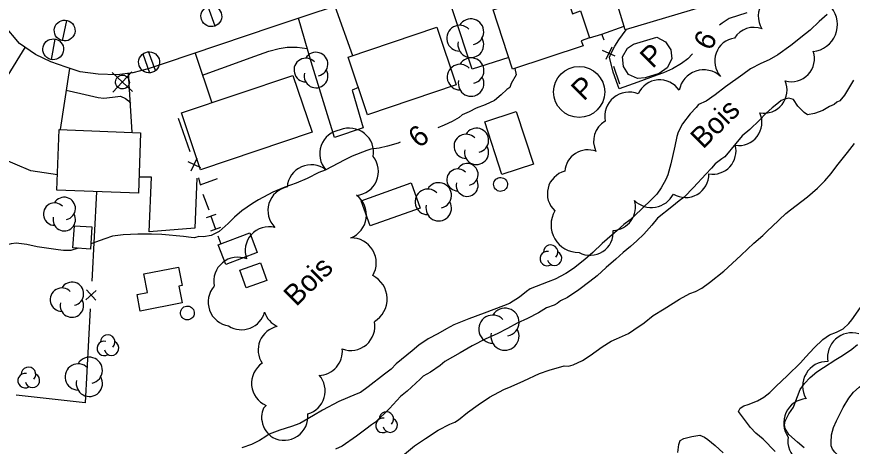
# Model space of a CAD drawing. Extents: x 381879 to 384696, y 5564785 to 5567594.
# Drawn here: x 383956.9 to 384077.4, y 5566450.9 to 5566512.9 of the extents above; entities that cross this region are included whole.
import ezdxf

# ---------------------------------------------------------------- set-up
doc = ezdxf.new("R2010")
doc.units = 0
for name, color, linetype in [('Niveau 19', 7, 'Continuous'), ('Niveau 2', 7, 'Continuous'), ('Niveau 21', 7, 'Continuous'), ('Niveau 31', 7, 'Continuous'), ('Niveau 36', 7, 'Continuous'), ('Niveau 37', 7, 'Continuous'), ('Niveau 38', 7, 'Continuous'), ('Niveau 4', 7, 'Continuous'), ('Niveau 44', 7, 'Continuous')]:
    doc.layers.add(name, color=color, linetype=linetype)

msp = doc.modelspace()

# ---------------------------------------------------------------- linework, layer by layer
at = {"layer": 'Niveau 19'}
for points in [[(384027.82, 5566507.07), (384022.54, 5566505.35), (384019.85, 5566513.5), (384017.91, 5566519.55)], [(384002.75, 5566514.47), (384005.29, 5566507.33)], [(384006.13, 5566502.7), (384005.24, 5566502.35), (384006.84, 5566496.89), (384002.67, 5566495.5), (383999.33, 5566506.42), (383997.5, 5566512.71)], [(383951.44, 5566497.77), (383958.07, 5566508.51)], [(383982.6, 5566507.7), (383984.98, 5566500.52)], [(383964.5, 5566505.49), (383963.11, 5566496.64)], [(383973.53, 5566496.25), (383972.99, 5566504.78)], [(383962.74, 5566490.11), (383958.88, 5566490.71), (383954.32, 5566492.61), (383951.47, 5566487.51), (383947.4, 5566489.64)], [(383982.84, 5566489.64), (383982.53, 5566482.4), (383975.99, 5566481.89), (383976.28, 5566489.77), (383974.51, 5566489.79)]]:
    msp.add_lwpolyline(points, dxfattribs=at)
at = {"layer": 'Niveau 2'}
for points in [[(384062.16, 5566513.5), (384059.6, 5566512.68), (384058.57, 5566512.01), (384058.21, 5566511.74)], [(384073.74, 5566513.25), (384072.59, 5566512.26), (384071.27, 5566510.99), (384070.6, 5566510.47), (384068.49, 5566508.8), (384066.63, 5566507.42), (384065.37, 5566506.71), (384064.18, 5566506.19), (384062.7, 5566505.4), (384061.56, 5566504.62), (384059.06, 5566502.82), (384057.59, 5566501.67), (384056.3, 5566500.77), (384055.2, 5566500.27), (384054.85, 5566499.84), (384053.97, 5566498.92), (384052.85, 5566497.49), (384052.24, 5566496.29), (384052.06, 5566495.63), (384051.76, 5566494.24), (384051.17, 5566491.69), (384050.75, 5566490.11), (384050.45, 5566489.42), (384049.81, 5566488.26), (384049.17, 5566487.32), (384048.57, 5566486.68), (384046.93, 5566485.1), (384045.31, 5566483.64), (384044.4, 5566482.95), (384043.43, 5566482.1), (384041.3, 5566480.18), (384039.95, 5566478.9), (384038.78, 5566477.9), (384037.15, 5566476.6), (384036.06, 5566475.87), (384034.52, 5566475.05), (384033.51, 5566474.68), (384030.93, 5566473.64), (384030.4, 5566473.28), (384029.35, 5566472.47), (384027.92, 5566471.56), (384027.08, 5566471.22), (384024.27, 5566470.13), (384022.05, 5566469.32), (384019.92, 5566468.44), (384018.82, 5566467.89), (384017.57, 5566467.14), (384016.22, 5566466.45), (384014.87, 5566465.54), (384013.87, 5566464.72), (384011.6, 5566462.83), (384010.84, 5566462.05), (384009.89, 5566461.32), (384007.56, 5566459.49), (384006.42, 5566458.69), (384005.83, 5566458.44), (384003.31, 5566457.37), (384000.96, 5566456.15), (383999.65, 5566455.36), (383997.69, 5566454.22), (383996.51, 5566453.77), (383994.83, 5566453.24), (383993.27, 5566452.67), (383992.81, 5566452.34), (383991.87, 5566451.78), (383990.7, 5566451.19), (383989.35, 5566450.69)], [(384054.31, 5566507.59), (384053.62, 5566506.84), (384052.73, 5566506.2), (384051.41, 5566505.42), (384050.15, 5566504.85), (384049.17, 5566504.5), (384046.45, 5566503.51), (384043.76, 5566502.53), (384043.55, 5566503.05), (384042.86, 5566504.95), (384042.33, 5566507.11), (384042.57, 5566507.67), (384043.13, 5566508.71), (384043.71, 5566509.62), (384044.75, 5566511.07)], [(383983.66, 5566504.52), (383985.12, 5566505.05), (383987.51, 5566505.91), (383990.55, 5566507.02), (383993.22, 5566507.99), (383994.73, 5566508.37), (383995.85, 5566508.55), (383997.32, 5566508.55), (383998.76, 5566508.36)], [(384028.7, 5566505.48), (384028.89, 5566504.56)], [(384077.55, 5566503.8), (384076.23, 5566501.63), (384075.57, 5566500.82), (384075.12, 5566500.59), (384074.73, 5566500.26), (384074.06, 5566499.97), (384073.1, 5566499.41), (384071.92, 5566498.96), (384070.91, 5566498.76), (384070.44, 5566499.12), (384069.51, 5566500.02), (384068.9, 5566501.01), (384068.21, 5566501.16), (384067.64, 5566501.06), (384067.12, 5566500.87), (384066.71, 5566500.49), (384065.78, 5566499.81), (384064.87, 5566498.97), (384063.98, 5566498.03), (384062.56, 5566496.68), (384061.49, 5566495.76), (384060.55, 5566494.65), (384058.97, 5566492.73), (384058.52, 5566492.44), (384057.6, 5566491.7), (384057.07, 5566491.06), (384056.23, 5566490.21), (384054.47, 5566488.27), (384053.12, 5566486.88), (384052.38, 5566486.35), (384051.32, 5566485.5), (384049.27, 5566483.84), (384048.45, 5566482.86), (384047.3, 5566481.57), (384046.31, 5566480.57), (384045.39, 5566479.75), (384044.33, 5566478.92), (384043.28, 5566477.96), (384041.87, 5566476.74), (384040.56, 5566475.54), (384039.5, 5566474.71), (384037.9, 5566473.51), (384036.28, 5566472.39), (384035.28, 5566471.92), (384034.82, 5566471.56), (384034.35, 5566471.32), (384033.28, 5566470.91), (384032.1, 5566470.19), (384030.54, 5566469.38), (384029.03, 5566468.68), (384027.65, 5566467.91), (384026.14, 5566467.16), (384024.49, 5566466.42), (384022.55, 5566465.43), (384020.81, 5566464.42), (384018.62, 5566463.15), (384017.92, 5566462.6), (384016.52, 5566461.64), (384015.48, 5566461.07), (384015.04, 5566460.63), (384013.16, 5566458.89), (384012.2, 5566458.13), (384011.7, 5566457.54), (384010.6, 5566456.4), (384008.58, 5566454.41), (384008.03, 5566454.04), (384007.21, 5566453.38), (384005.87, 5566452.38), (384003.82, 5566450.93), (384002.85, 5566450.51)], [(384028.89, 5566504.56), (384028.19, 5566503.31), (384027.98, 5566502.72), (384027.53, 5566502.45), (384026.73, 5566501.67), (384025.74, 5566500.87), (384024.4, 5566500.23), (384023.12, 5566499.76), (384022.12, 5566499.19), (384021.1, 5566498.77), (384020.65, 5566498.37), (384019.65, 5566497.8), (384018.51, 5566497.28), (384017.57, 5566496.88)], [(383964, 5566502.34), (383966.11, 5566501.85), (383968.6, 5566501.27), (383969.41, 5566501.2), (383970.69, 5566501.32), (383971.82, 5566501.48), (383972.56, 5566501.15), (383972.99, 5566500.78), (383973.26, 5566500.44)], [(384012.14, 5566494.81), (384011.87, 5566494.71), (384010.32, 5566494.23), (384009.11, 5566493.98), (384007.93, 5566493.83), (384007.36, 5566493.64), (384005.24, 5566492.81), (384004.2, 5566492.28), (384001.36, 5566490.8), (384000.45, 5566490.43), (383998.75, 5566489.59), (383997.16, 5566488.93), (383995.53, 5566488.34), (383993.79, 5566487.6), (383991.74, 5566486.51), (383990.88, 5566485.96), (383989.34, 5566484.91), (383988.27, 5566483.99), (383987.37, 5566483.09), (383986.04, 5566481.95), (383984.91, 5566481.36), (383983.8, 5566481.15), (383983.14, 5566481.19), (383982.5, 5566481.02), (383982, 5566481.05), (383980.91, 5566481.19), (383977.79, 5566481.5), (383976.31, 5566481.55), (383974.34, 5566481.56), (383972.21, 5566481.47), (383970.66, 5566481.27), (383969.56, 5566480.86), (383967.54, 5566480.13)], [(383965.73, 5566479.52), (383964.65, 5566479.2), (383963.63, 5566479.19), (383962.85, 5566479.29), (383959.82, 5566479.7), (383958.32, 5566480.05), (383956.77, 5566480.25), (383956.07, 5566480.13), (383954.94, 5566479.86), (383953.92, 5566479.49), (383952.74, 5566479.3), (383951.48, 5566479.01), (383950.39, 5566478.61), (383948.95, 5566478.36)], [(384070.44, 5566450.71), (384069.46, 5566451.52), (384068.19, 5566452.64), (384067.66, 5566453.5), (384067.56, 5566454.02), (384067.68, 5566454.57), (384068.21, 5566455.61), (384068.9, 5566456.59), (384069.08, 5566457.12), (384069.83, 5566459.14), (384070.48, 5566459.99), (384071.28, 5566460.87), (384072.22, 5566461.66), (384073.21, 5566462.29), (384074.96, 5566463.46), (384075.93, 5566464.02), (384077.28, 5566464.94), (384078.11, 5566465.6)], [(384076.05, 5566456.52), (384076.86, 5566457.89), (384077.53, 5566458.73), (384078.34, 5566459.46), (384079.28, 5566460.13), (384079.66, 5566460.53), (384080.31, 5566461.46), (384081.62, 5566463.05)], [(384077.69, 5566446.87), (384076.55, 5566447.9), (384076.29, 5566448.38), (384075.68, 5566449.28), (384074.86, 5566450.08), (384074.51, 5566450.51), (384074.33, 5566450.98), (384074.3, 5566451.49), (384074.35, 5566452.56), (384074.66, 5566453.64), (384075.1, 5566454.62), (384076.05, 5566456.52)]]:
    msp.add_lwpolyline(points, dxfattribs=at)
at = {"layer": 'Niveau 21'}
msp.add_lwpolyline([(384069.18, 5566553.2), (384061.14, 5566541.54), (384056.39, 5566535.36), (384053.09, 5566532.56), (384050.62, 5566530.94), (384045.04, 5566528.42), (384021.16, 5566520.64), (383993.82, 5566511.48), (383978.28, 5566506.25), (383975.83, 5566505.42), (383973.59, 5566504.86), (383971.33, 5566504.57), (383968.63, 5566504.67), (383966.03, 5566504.98), (383964.02, 5566505.65), (383961.77, 5566506.45), (383959.56, 5566507.5), (383957.25, 5566509.06), (383955.03, 5566511.77)], dxfattribs=at)
at = {"layer": 'Niveau 31'}
for points in [[(384041.91, 5566519.94), (384057.11, 5566524.53), (384059.81, 5566515.63), (384044.6, 5566511.03)], [(384038.53, 5566508.72), (384028.38, 5566505.37), (384025.55, 5566513.93), (384035.7, 5566517.28), (384036.99, 5566513.38), (384038.17, 5566513.78), (384039.46, 5566509.87), (384038.26, 5566509.46)], [(384004.65, 5566507.12), (384017.44, 5566511.42), (384020.24, 5566503.1), (384007.44, 5566498.8)], [(383999.47, 5566496.26), (383983.37, 5566490.84), (383980.61, 5566499.05), (383996.7, 5566504.47)], [(384028.91, 5566499.24), (384031.37, 5566491.64), (384026.81, 5566490.16), (384024.35, 5566497.76)], [(383962.98, 5566496.64), (383974.74, 5566496.2), (383974.42, 5566487.46), (383962.66, 5566487.89)], [(384006.54, 5566486.38), (384013.76, 5566488.96), (384015.06, 5566485.31), (384007.84, 5566482.73)], [(383967.71, 5566482.59), (383967.49, 5566479.4), (383964.98, 5566479.57), (383965.2, 5566482.76)], [(383985.94, 5566480.02), (383990.47, 5566481.73), (383991.54, 5566478.89), (383987.01, 5566477.18)], [(383989.02, 5566476.35), (383992.02, 5566477.43), (383992.94, 5566474.86), (383989.94, 5566473.78)], [(383975.21, 5566475.8), (383980.2, 5566476.79), (383980.73, 5566474.14), (383980.24, 5566474.04), (383980.72, 5566471.64), (383974.69, 5566470.45), (383974.22, 5566472.84), (383975.72, 5566473.13)]]:
    msp.add_lwpolyline(points, close=True, dxfattribs=at)
at = {"layer": 'Niveau 36'}
for p, q in [((383984.43, 5566514.43), (383985.43, 5566511.61)), ((383963.45, 5566509.48), (383964.11, 5566512.4)), ((383961.87, 5566506.75), (383962.39, 5566509.71)), ((383975.03, 5566507.56), (383976.03, 5566504.84)), ((383976.89, 5566505.18), (383975.89, 5566507.9)), ((383970.64, 5566504.87), (383973.56, 5566502.15)), ((383970.74, 5566502.05), (383973.46, 5566504.97))]:
    msp.add_line(p, q, dxfattribs=at)
for centre, major_axis in [((383984.93, 5566513.01), (1.2, -0.9)), ((383963.78, 5566510.95), (-1.2, 0.9)), ((383962.13, 5566508.24), (-1.2, 0.9)), ((383975.96, 5566506.36), (1.21, -0.91)), ((383972.11, 5566503.51), (0.799, -0.602)), ((384026.64, 5566488.73), (0.799, -0.602)), ((383981.48, 5566470.17), (0.799, -0.602))]:
    msp.add_ellipse(centre, major_axis=major_axis, ratio=0.999875, dxfattribs=at)
at = {"layer": 'Niveau 37'}
for p, q in [((384042.69, 5566508.56), (384041.84, 5566506.75)), ((384043.18, 5566507.23), (384041.36, 5566508.08)), ((384043.84, 5566503.2), (384042.95, 5566505.77)), ((383980.13, 5566498.3), (383981.82, 5566493.49)), ((383981.56, 5566492.04), (383983.36, 5566491.15)), ((383982.01, 5566490.7), (383982.9, 5566492.5)), ((383968.39, 5566487.68), (383967.69, 5566474.75)), ((383983.71, 5566487.34), (383984.55, 5566485.08)), ((383985.59, 5566484.38), (383984.17, 5566483.89)), ((383984.88, 5566484.14), (383985.54, 5566482.25)), ((383986.25, 5566482.5), (383984.83, 5566482)), ((383985.87, 5566481.3), (383986.32, 5566480.16)), ((383966.91, 5566473.5), (383968.26, 5566472.01)), ((383966.84, 5566472.08), (383968.33, 5566473.43)), ((383967.48, 5566470.76), (383966.72, 5566457.19)), ((383966.72, 5566457.19), (383956.78, 5566458.33))]:
    msp.add_line(p, q, dxfattribs=at)
for points in [[(384039.46, 5566509.87), (384041.22, 5566510.44), (384044.44, 5566511.57)], [(384041.59, 5566509.54), (384041.22, 5566510.44)], [(383983.1, 5566489.7), (383983.34, 5566488.67), (383985.84, 5566489.58)]]:
    msp.add_lwpolyline(points, dxfattribs=at)
at = {"layer": 'Niveau 38'}
msp.add_lwpolyline([(384044.94, 5566508.38), (384045.81, 5566508.98), (384049.18, 5566510.01), (384050.41, 5566509.33), (384051.19, 5566508.17), (384051.35, 5566506.85), (384050.68, 5566505.54), (384049.49, 5566504.76), (384047.51, 5566504.13), (384046.36, 5566504.01), (384045.07, 5566504.62), (384044.35, 5566505.74), (384044.24, 5566507.15), (384044.94, 5566508.38)], dxfattribs=at)
msp.add_circle((384037.97, 5566502.08), 3.68, dxfattribs=at)
at = {"layer": 'Niveau 4'}
for points in [[(384012.22, 5566449.3), (384014.25, 5566450.98), (384015.79, 5566452.07), (384017.63, 5566453.23), (384019.32, 5566454.12), (384020.06, 5566454.39), (384020.58, 5566454.75), (384021.88, 5566455.82), (384023.41, 5566456.93), (384025.04, 5566458.01), (384027.1, 5566459.13), (384028.18, 5566459.54), (384029.98, 5566460.39), (384032.27, 5566461.41), (384033.64, 5566461.91), (384035.81, 5566462.55), (384036.45, 5566462.51), (384037.11, 5566462.68), (384038.46, 5566463.3), (384039.56, 5566464.02), (384041.31, 5566465.28), (384042.57, 5566466.1), (384043.36, 5566466.43), (384045.1, 5566467.21), (384045.87, 5566467.72), (384047.33, 5566468.75), (384048.65, 5566469.8), (384050.21, 5566470.77), (384052.44, 5566472.18), (384053.95, 5566472.96), (384054.74, 5566473.25), (384055.68, 5566473.76), (384056.75, 5566474.56), (384058.82, 5566476.23), (384060.03, 5566477.3), (384061.33, 5566478.52), (384063.18, 5566480.24), (384064.47, 5566481.37), (384065.11, 5566482.05), (384065.79, 5566482.64), (384067.77, 5566484.53), (384068.45, 5566485.05), (384070.91, 5566486.95), (384072.34, 5566488.17), (384073.41, 5566489.26), (384074.32, 5566490.32), (384075.12, 5566491.4), (384076.67, 5566493.32), (384077.65, 5566494.62)], [(384066.23, 5566450.15), (384064.52, 5566451.94), (384063.43, 5566452.83), (384062.7, 5566453.64), (384060.94, 5566455.94), (384061.19, 5566456.44), (384061.71, 5566456.75), (384062.35, 5566456.94), (384063.68, 5566457.5), (384064.62, 5566458.04), (384065.47, 5566458.69), (384066.34, 5566459.54), (384068.03, 5566461.14), (384069.91, 5566462.96), (384070.65, 5566463.84), (384071.84, 5566465.14), (384073.12, 5566466.36), (384074.07, 5566467.02), (384075.06, 5566467.41), (384076.06, 5566467.9), (384076.87, 5566468.63), (384077.29, 5566469.17), (384078.55, 5566470.96)], [(384052.18, 5566450.02), (384052.34, 5566451.17), (384052.52, 5566451.75), (384053.08, 5566452.03), (384054.21, 5566452.33), (384055.36, 5566452.51), (384056.05, 5566452.26), (384056.54, 5566451.92), (384057.58, 5566451.05), (384058.75, 5566449.96)]]:
    msp.add_lwpolyline(points, dxfattribs=at)
at = {"layer": 'Niveau 44'}
for centre, radius, start, end in [((384022.35, 5566510.77), 1.86, 282.2692, 149.7262), ((384020.75, 5566509.84), 1.86, 44.1153, 269.8039), ((384022.35, 5566508.91), 1.86, 166.9368, 29.6212), ((384000.03, 5566506.1), 1.71, 282.2692, 149.7262), ((383998.56, 5566505.25), 1.71, 44.1153, 269.8039), ((384020.8, 5566504.22), 1.85, 44.1153, 269.8039), ((384022.39, 5566505.15), 1.85, 282.2692, 149.7262), ((384000.03, 5566504.39), 1.71, 166.9368, 29.6212), ((384022.39, 5566503.3), 1.85, 166.9368, 29.6212), ((384004.02, 5566493.17), 3.46, 98.4658, 222.0496), ((384023.17, 5566495.1), 1.75, 282.2692, 149.7262), ((384021.67, 5566494.23), 1.75, 44.1153, 269.8039), ((384023.17, 5566493.35), 1.75, 166.9368, 29.6212), ((384021.82, 5566490.17), 1.58, 282.2692, 149.7262), ((384020.46, 5566489.38), 1.58, 44.1153, 269.8039), ((384021.82, 5566488.59), 1.58, 166.9368, 29.6212), ((383996.55, 5566484.97), 3.46, 101.2646, 224.7787), ((384016.14, 5566486.22), 1.84, 44.1153, 269.8039), ((384017.72, 5566487.14), 1.84, 282.2692, 149.7262), ((383963.72, 5566485.26), 1.62, 282.2692, 149.7262), ((384003.74, 5566484.32), 3.55, 291.2112, 53.0253), ((384048.41, 5566488.93), 3.53, 225.3366, 333.2611), ((383962.33, 5566484.45), 1.62, 44.1153, 269.8039), ((384017.72, 5566485.3), 1.84, 166.9368, 29.6212), ((383963.72, 5566483.64), 1.62, 166.9368, 29.6212), ((384005.1, 5566477.4), 3.61, 329.5945, 91.272), ((383963.38, 5566472.09), 1.69, 44.1153, 269.8039), ((383964.83, 5566472.93), 1.69, 282.2692, 149.7262), ((383964.83, 5566471.24), 1.69, 166.9368, 29.6212), ((384027.27, 5566468.84), 2.03, 282.2692, 149.7262), ((384025.52, 5566467.83), 2.03, 44.1153, 269.8039), ((384027.27, 5566466.82), 2.03, 166.9368, 29.6212), ((383965.72, 5566460.94), 1.89, 44.1153, 269.8039), ((383967.34, 5566461.89), 1.89, 282.2692, 149.7262), ((383967.34, 5566460), 1.89, 166.9368, 29.6212)]:
    msp.add_arc(centre, radius, start, end, dxfattribs=at)
for centre, major_axis, ratio, start_param, end_param in [((384067.14, 5566512.99), (1.44, -3.02), 0.999984, 3.63548, 4.829298), ((384071.33, 5566511.81), (2.55, -2.95), 0.994197, 5.671741, 7.825502), ((384063.19, 5566508.07), (-3.33, 0.24), 0.99974, 4.431422, 5.789325), ((384060.85, 5566506.56), (-1.14, -3.14), 0.999418, 3.634248, 5.79053), ((384068.56, 5566506.9), (2.3, 2.43), 0.999203, 3.636585, 5.788193), ((384055.94, 5566501.66), (-0.96, 3.48), 0.998939, 5.276859, 7.402275), ((384049.58, 5566500.44), (0.23, 3.38), 0.999823, 5.36887, 7.500425), ((384064.62, 5566502.35), (2.07, 2.62), 0.999208, 3.633883, 5.790895), ((384045.2, 5566498.51), (-2.26, 2.74), 0.999745, 5.221263, 7.345984), ((384060.99, 5566497.68), (2.02, 2.66), 0.9992, 3.637278, 5.7875), ((384043.39, 5566494.98), (0.11, -3.34), 0.99974, 3.63663, 5.139086), ((384004.85, 5566493.39), (-2.7, 2.18), 0.999864, 3.63655, 5.788228), ((384057.25, 5566493.55), (2.45, 2.27), 0.999206, 3.792286, 5.789557), ((384039.23, 5566490.39), (-3.33, -0.25), 0.998998, 4.277268, 6.137745), ((383999.33, 5566488.1), (-3.17, -1.42), 0.999864, 3.636881, 5.787897), ((384005.56, 5566490.6), (1.36, 3.19), 0.999985, 3.63513, 5.789648), ((384036.73, 5566487.39), (-3.34, -0.24), 0.999482, 4.894441, 7.042734), ((384053.33, 5566490.17), (2.9, 1.65), 0.999204, 3.635731, 5.794911), ((384042.75, 5566485.43), (1.47, 3), 0.999414, 3.635862, 5.471475), ((384037.88, 5566482.87), (-3.44, -1.98), 0.999797, 5.219731, 7.34929), ((383993.28, 5566479.16), (-2.31, -2.59), 0.999865, 3.634224, 5.790553), ((384039.56, 5566481.83), (2.8, 1.81), 0.999203, 3.636032, 5.788746), ((384033.86, 5566478.95), (0.836, -0.629), 0.999875, 6.162675, 10.101684), ((383988.74, 5566474.77), (-2.6, 2.28), 0.999139, 5.048354, 7.207531), ((384033.37, 5566478.03), (0.836, -0.629), 0.999875, 2.023129, 5.909704), ((384034.42, 5566478.07), (0.836, -0.629), 0.999875, 4.036058, 8.005933), ((384006.47, 5566472.19), (3.65, -1.1), 0.999969, 5.548601, 7.672117), ((383987.93, 5566471.75), (1.19, -3.25), 0.99994, 3.632754, 5.792549), ((383989.28, 5566471.21), (3.17, 1.38), 0.99994, 3.735269, 5.607941), ((383995.91, 5566471.36), (2.36, -2.54), 0.999865, 4.273806, 5.09635), ((384005.02, 5566468.25), (2.17, -2.74), 0.997499, 5.260669, 7.377386), ((383995.15, 5566464.83), (-1.63, -3.06), 0.999985, 3.837213, 5.790274), ((384077.32, 5566463.78), (-2.23, 2.75), 0.999995, 5.321536, 7.348953), ((383969.99, 5566465.97), (0.836, -0.629), 0.999875, 6.162675, 10.101684), ((383969.5, 5566465.05), (0.836, -0.629), 0.999875, 2.023129, 5.909704), ((383970.55, 5566465.09), (0.836, -0.629), 0.999875, 4.036058, 8.005933), ((384000.36, 5566464.64), (3.4, -0.72), 0.999741, 4.950526, 6.590409), ((383994.19, 5566460.02), (0.32, -3.45), 0.999985, 3.634248, 5.79053), ((384073.75, 5566459.6), (-2.94, 2.01), 0.99919, 5.285865, 7.414545), ((383958.08, 5566460.4), (0.836, -0.629), 0.999875, 2.023129, 5.909704), ((383958.57, 5566461.32), (0.836, -0.629), 0.999875, 6.162675, 10.101684), ((383959.13, 5566460.44), (0.836, -0.629), 0.999875, 4.036058, 8.005933), ((383997.88, 5566458.92), (3.4, -0.64), 0.996636, 5.180685, 7.187789), ((383994.3, 5566454.51), (1.16, -2.51), 0.712331, 3.321426, 5.47074), ((384070.94, 5566454.31), (-1.41, -3.22), 0.988463, 3.634827, 5.744546), ((383995.41, 5566455.25), (2.29, -2.59), 0.998851, 5.075019, 7.233728), ((384010.16, 5566454.86), (0.836, -0.629), 0.999875, 6.162675, 10.101684), ((384009.67, 5566453.94), (0.836, -0.629), 0.999875, 2.023129, 5.909704), ((384010.72, 5566453.98), (0.836, -0.629), 0.999875, 4.036058, 8.005933), ((384071.55, 5566451.71), (-1.15, -3.31), 0.997968, 4.887249, 7.012758)]:
    msp.add_ellipse(centre, major_axis=major_axis, ratio=ratio, start_param=start_param, end_param=end_param, dxfattribs=at)

# ---------------------------------------------------------------- texts
at = {"layer": 'Niveau 2'}
for rotation, p in [(61.4468, (384056.91, 5566507.89)), (39.7812, (384014.89, 5566493.85))]:
    msp.add_text('6', height=3, rotation=rotation, dxfattribs=at).set_placement(p)
at = {"layer": 'Niveau 38'}
for p in [(384048.56, 5566505.35), (384038.64, 5566500.66)]:
    msp.add_text('P', height=3, rotation=44.7717, dxfattribs=at).set_placement(p)
at = {"layer": 'Niveau 44'}
for p in [(384055.83, 5566493.74), (383997.16, 5566470.99)]:
    msp.add_text('Bois', height=3, rotation=44.7707, dxfattribs=at).set_placement(p)

doc.saveas('drawing.dxf')
